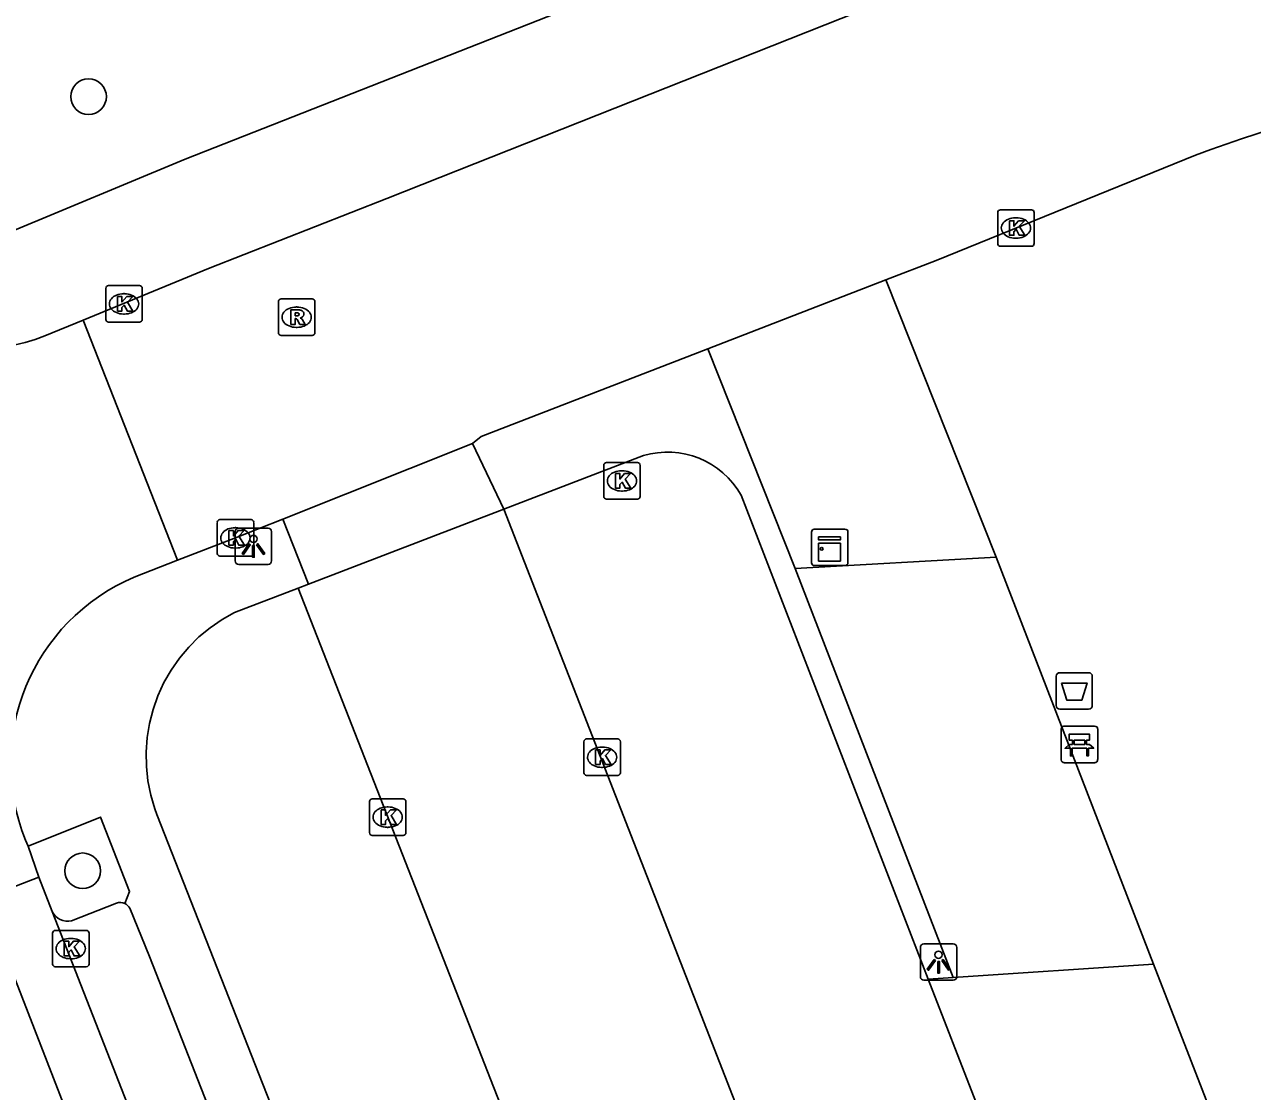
# Model space of a CAD drawing. Extents: x 159689 to 160786, y 387323 to 388339.
# Drawn here: x 160199.12 to 160232.81, y 387796.36 to 387825.64 of the extents above; entities that cross this region are included whole.
import ezdxf

# ---------------------------------------------------------------- set-up
doc = ezdxf.new("R2010")
doc.units = 0
for name, color, linetype in [('IMGEO_Afvalbak', 7, 'Continuous'), ('IMGEO_Bank', 7, 'Continuous'), ('IMGEO_Boom', 7, 'Continuous'), ('IMGEO_Kast', 7, 'Continuous'), ('IMGEO_Kolk', 7, 'Continuous'), ('IMGEO_Lichtpunt', 7, 'Continuous'), ('IMGEO_Parkeervlak_open', 7, 'Continuous'), ('IMGEO_Rijbaan_lokaal_gesloten', 7, 'Continuous'), ('IMGEO_Rijbaan_lokaal_open', 7, 'Continuous'), ('IMGEO_Rioolput', 7, 'Continuous'), ('IMGEO_Voetpad_open', 7, 'Continuous')]:
    doc.layers.add(name, color=color, linetype=linetype)

msp = doc.modelspace()

# ---------------------------------------------------------------- linework, layer by layer
at = {"layer": 'IMGEO_Afvalbak'}
for p, q in [((160227.528, 387807.852), (160228.318, 387807.852)), ((160228.318, 387807.852), (160227.528, 387807.852)), ((160227.428, 387806.952), (160227.428, 387807.752)), ((160227.428, 387807.752), (160227.428, 387806.952)), ((160228.418, 387807.752), (160228.418, 387806.952)), ((160228.418, 387806.952), (160228.418, 387807.752)), ((160228.318, 387806.852), (160227.528, 387806.852)), ((160227.528, 387806.852), (160228.318, 387806.852))]:
    msp.add_line(p, q, dxfattribs=at)
msp.add_lwpolyline([(160227.571, 387807.566), (160228.275, 387807.566), (160228.126, 387807.096), (160227.72, 387807.096), (160227.571, 387807.566)], dxfattribs=at)
for centre, start, end in [((160227.528, 387807.752), 90, 180), ((160227.528, 387807.752), 90, 180), ((160228.318, 387807.752), 0, 90), ((160228.318, 387807.752), 360, 90), ((160227.528, 387806.952), 180, 270), ((160227.528, 387806.952), 180, 270), ((160228.318, 387806.952), 270, 0), ((160228.318, 387806.952), 270, 0)]:
    msp.add_arc(centre, 0.1, start, end, dxfattribs=at)
at = {"layer": 'IMGEO_Bank'}
for p, q in [((160227.565, 387805.457), (160227.565, 387806.298)), ((160227.565, 387806.298), (160227.565, 387805.457)), ((160227.64, 387806.382), (160228.481, 387806.382)), ((160228.481, 387806.382), (160227.64, 387806.382)), ((160228.565, 387806.307), (160228.565, 387805.466)), ((160228.565, 387805.466), (160228.565, 387806.307)), ((160227.874, 387805.888), (160227.874, 387805.994)), ((160227.918, 387805.994), (160227.918, 387805.888)), ((160228.206, 387806), (160227.924, 387806)), ((160227.924, 387805.882), (160228.206, 387805.882)), ((160228.212, 387805.888), (160228.212, 387805.994)), ((160228.256, 387805.994), (160228.256, 387805.888)), ((160228.262, 387805.78), (160227.869, 387805.78)), ((160228.49, 387805.382), (160227.649, 387805.382)), ((160227.649, 387805.382), (160228.49, 387805.382))]:
    msp.add_line(p, q, dxfattribs=at)
for points in [[(160227.868, 387806), (160227.782, 387806), (160227.782, 387806.161), (160228.345, 387806.161), (160228.345, 387806), (160228.262, 387806)], [(160227.812, 387805.78), (160227.67, 387805.78), (160227.782, 387805.882), (160227.868, 387805.882)], [(160228.262, 387805.882), (160228.345, 387805.882), (160228.457, 387805.78), (160228.318, 387805.78)], [(160227.862, 387805.773), (160227.862, 387805.566), (160227.819, 387805.566), (160227.819, 387805.773)], [(160228.312, 387805.773), (160228.312, 387805.566), (160228.268, 387805.566), (160228.268, 387805.773)]]:
    msp.add_lwpolyline(points, dxfattribs=at)
for centre, radius, start, end in [((160227.643, 387806.304), 0.0779, 92.4484, 184.2845), ((160227.643, 387806.304), 0.0779, 92.4484, 184.2845), ((160228.487, 387806.304), 0.0779, 2.4484, 94.2845), ((160228.487, 387806.304), 0.0779, 2.4484, 94.2845), ((160227.867, 387805.993), 0.00671, 2.8957, 87.1043), ((160227.867, 387805.889), 0.00671, 272.8957, 357.1043), ((160227.924, 387805.993), 0.00671, 92.8957, 177.1043), ((160227.924, 387805.889), 0.00671, 182.8957, 267.1043), ((160228.206, 387805.993), 0.00671, 2.8957, 87.1043), ((160228.206, 387805.889), 0.00671, 272.8957, 357.1043), ((160228.263, 387805.993), 0.00671, 92.8957, 177.1043), ((160228.263, 387805.889), 0.00671, 182.8957, 267.1043), ((160227.812, 387805.773), 0.00671, 2.8957, 87.1043), ((160227.869, 387805.773), 0.00671, 92.8957, 177.1043), ((160228.261, 387805.773), 0.00671, 2.8957, 87.1043), ((160228.318, 387805.773), 0.00671, 92.8957, 177.1043), ((160227.643, 387805.46), 0.0779, 182.4484, 274.2845), ((160227.643, 387805.46), 0.0779, 182.4484, 274.2845), ((160228.487, 387805.46), 0.0779, 272.4484, 4.2845), ((160228.487, 387805.46), 0.0779, 272.4484, 4.2845)]:
    msp.add_arc(centre, radius, start, end, dxfattribs=at)
at = {"layer": 'IMGEO_Boom'}
for centre in [(160200.875, 387823.664), (160200.714, 387802.414)]:
    msp.add_circle(centre, 0.489, dxfattribs=at)
at = {"layer": 'IMGEO_Kast'}
for p, q in [((160220.713, 387810.866), (160220.713, 387811.707)), ((160220.713, 387811.707), (160220.713, 387810.866)), ((160220.788, 387811.791), (160221.629, 387811.791)), ((160221.629, 387811.791), (160220.788, 387811.791)), ((160221.713, 387811.716), (160221.713, 387810.875)), ((160221.713, 387810.875), (160221.713, 387811.716)), ((160221.638, 387810.791), (160220.797, 387810.791)), ((160220.797, 387810.791), (160221.638, 387810.791))]:
    msp.add_line(p, q, dxfattribs=at)
for points in [[(160220.908, 387811.581), (160221.508, 387811.581), (160221.508, 387811.496), (160220.908, 387811.496), (160220.908, 387811.581)], [(160220.908, 387811.406), (160221.508, 387811.406), (160221.508, 387810.917), (160220.908, 387810.917), (160220.908, 387811.406)]]:
    msp.add_lwpolyline(points, dxfattribs=at)
msp.add_circle((160220.992, 387811.255), 0.0377, dxfattribs=at)
for centre, start, end in [((160220.791, 387811.713), 92.4484, 184.2845), ((160220.791, 387811.713), 92.4484, 184.2845), ((160221.635, 387811.713), 2.4484, 94.2845), ((160221.635, 387811.713), 2.4484, 94.2845), ((160221.635, 387810.869), 272.4484, 4.2845), ((160221.635, 387810.869), 272.4484, 4.2845), ((160220.791, 387810.869), 182.4484, 274.2845), ((160220.791, 387810.869), 182.4484, 274.2845)]:
    msp.add_arc(centre, 0.0779, start, end, dxfattribs=at)
at = {"layer": 'IMGEO_Kolk'}
for p, q in [((160225.821, 387819.632), (160225.821, 387820.484)), ((160225.896, 387820.558), (160226.748, 387820.558)), ((160226.309, 387820.338), (160226.334, 387820.338)), ((160226.822, 387820.484), (160226.822, 387819.632)), ((160226.332, 387819.778), (160226.307, 387819.778)), ((160226.748, 387819.558), (160225.896, 387819.558)), ((160201.348, 387817.55), (160201.348, 387818.402)), ((160201.423, 387818.476), (160202.275, 387818.476)), ((160202.349, 387818.402), (160202.349, 387817.55)), ((160201.836, 387818.256), (160201.861, 387818.256)), ((160201.859, 387817.696), (160201.834, 387817.696)), ((160202.275, 387817.476), (160201.423, 387817.476)), ((160215.086, 387813.617), (160215.938, 387813.617)), ((160215.011, 387812.691), (160215.011, 387813.543)), ((160215.499, 387813.397), (160215.524, 387813.397)), ((160216.012, 387813.543), (160216.012, 387812.691)), ((160215.938, 387812.617), (160215.086, 387812.617)), ((160215.522, 387812.837), (160215.497, 387812.837)), ((160204.405, 387811.127), (160204.405, 387811.979)), ((160204.48, 387812.053), (160205.332, 387812.053)), ((160205.406, 387811.979), (160205.406, 387811.127)), ((160204.893, 387811.833), (160204.918, 387811.833)), ((160204.916, 387811.273), (160204.891, 387811.273)), ((160205.332, 387811.053), (160204.48, 387811.053)), ((160214.467, 387805.106), (160214.467, 387805.958)), ((160214.542, 387806.032), (160215.394, 387806.032)), ((160215.468, 387805.958), (160215.468, 387805.106)), ((160214.955, 387805.812), (160214.98, 387805.812)), ((160214.978, 387805.252), (160214.953, 387805.252)), ((160215.394, 387805.032), (160214.542, 387805.032)), ((160208.582, 387803.461), (160208.582, 387804.313)), ((160208.657, 387804.387), (160209.509, 387804.387)), ((160209.07, 387804.167), (160209.095, 387804.167)), ((160209.583, 387804.313), (160209.583, 387803.461)), ((160209.093, 387803.607), (160209.068, 387803.607)), ((160209.509, 387803.387), (160208.657, 387803.387)), ((160199.961, 387800.779), (160200.813, 387800.779)), ((160199.886, 387799.853), (160199.886, 387800.705)), ((160200.374, 387800.559), (160200.399, 387800.559)), ((160200.887, 387800.705), (160200.887, 387799.853)), ((160200.813, 387799.779), (160199.961, 387799.779)), ((160200.397, 387799.999), (160200.372, 387799.999))]:
    msp.add_line(p, q, dxfattribs=at)
for points in [[(160225.821, 387819.632), (160225.821, 387820.484)], [(160225.896, 387820.558), (160226.748, 387820.558)], [(160226.822, 387820.484), (160226.822, 387819.632)], [(160226.142, 387820.258), (160226.265, 387820.258), (160226.265, 387820.107), (160226.395, 387820.258), (160226.559, 387820.258), (160226.413, 387820.107), (160226.566, 387819.858), (160226.414, 387819.858), (160226.329, 387820.022), (160226.265, 387819.955), (160226.265, 387819.858), (160226.142, 387819.858), (160226.142, 387820.258)], [(160226.748, 387819.558), (160225.896, 387819.558)], [(160201.348, 387817.55), (160201.348, 387818.402)], [(160201.423, 387818.476), (160202.275, 387818.476)], [(160202.349, 387818.402), (160202.349, 387817.55)], [(160201.669, 387818.176), (160201.792, 387818.176), (160201.792, 387818.025), (160201.922, 387818.176), (160202.086, 387818.176), (160201.94, 387818.025), (160202.093, 387817.776), (160201.941, 387817.776), (160201.856, 387817.94), (160201.792, 387817.873), (160201.792, 387817.776), (160201.669, 387817.776), (160201.669, 387818.176)], [(160202.275, 387817.476), (160201.423, 387817.476)], [(160215.086, 387813.617), (160215.938, 387813.617)], [(160215.011, 387812.691), (160215.011, 387813.543)], [(160215.332, 387813.317), (160215.455, 387813.317), (160215.455, 387813.166), (160215.585, 387813.317), (160215.749, 387813.317), (160215.603, 387813.166), (160215.756, 387812.917), (160215.604, 387812.917), (160215.519, 387813.081), (160215.455, 387813.014), (160215.455, 387812.917), (160215.332, 387812.917), (160215.332, 387813.317)], [(160216.012, 387813.543), (160216.012, 387812.691)], [(160215.938, 387812.617), (160215.086, 387812.617)], [(160204.405, 387811.127), (160204.405, 387811.979)], [(160204.48, 387812.053), (160205.332, 387812.053)], [(160205.406, 387811.979), (160205.406, 387811.127)], [(160204.726, 387811.753), (160204.849, 387811.753), (160204.849, 387811.602), (160204.979, 387811.753), (160205.143, 387811.753), (160204.997, 387811.602), (160205.15, 387811.353), (160204.998, 387811.353), (160204.913, 387811.517), (160204.849, 387811.45), (160204.849, 387811.353), (160204.726, 387811.353), (160204.726, 387811.753)], [(160205.332, 387811.053), (160204.48, 387811.053)], [(160214.467, 387805.106), (160214.467, 387805.958)], [(160214.542, 387806.032), (160215.394, 387806.032)], [(160215.468, 387805.958), (160215.468, 387805.106)], [(160214.788, 387805.732), (160214.911, 387805.732), (160214.911, 387805.581), (160215.041, 387805.732), (160215.205, 387805.732), (160215.059, 387805.581), (160215.212, 387805.332), (160215.06, 387805.332), (160214.975, 387805.496), (160214.911, 387805.429), (160214.911, 387805.332), (160214.788, 387805.332), (160214.788, 387805.732)], [(160215.394, 387805.032), (160214.542, 387805.032)], [(160208.582, 387803.461), (160208.582, 387804.313)], [(160208.657, 387804.387), (160209.509, 387804.387)], [(160209.583, 387804.313), (160209.583, 387803.461)], [(160208.903, 387804.087), (160209.026, 387804.087), (160209.026, 387803.936), (160209.156, 387804.087), (160209.32, 387804.087), (160209.174, 387803.936), (160209.327, 387803.687), (160209.175, 387803.687), (160209.09, 387803.851), (160209.026, 387803.784), (160209.026, 387803.687), (160208.903, 387803.687), (160208.903, 387804.087)], [(160209.509, 387803.387), (160208.657, 387803.387)], [(160199.961, 387800.779), (160200.813, 387800.779)], [(160199.886, 387799.853), (160199.886, 387800.705)], [(160200.207, 387800.479), (160200.33, 387800.479), (160200.33, 387800.328), (160200.46, 387800.479), (160200.624, 387800.479), (160200.478, 387800.328), (160200.631, 387800.079), (160200.479, 387800.079), (160200.394, 387800.243), (160200.33, 387800.176), (160200.33, 387800.079), (160200.207, 387800.079), (160200.207, 387800.479)], [(160200.887, 387800.705), (160200.887, 387799.853)], [(160200.813, 387799.779), (160199.961, 387799.779)]]:
    msp.add_lwpolyline(points, dxfattribs=at)
for centre, start, end in [((160225.898, 387820.482), 91.552, 178.448), ((160225.898, 387820.482), 91.552, 178.448), ((160226.746, 387820.482), 1.552, 88.448), ((160226.746, 387820.482), 1.552, 88.448), ((160225.898, 387819.634), 181.552, 268.448), ((160225.898, 387819.634), 181.552, 268.448), ((160226.746, 387819.634), 271.552, 358.448), ((160226.746, 387819.634), 271.552, 358.448), ((160201.425, 387818.4), 91.552, 178.448), ((160201.425, 387818.4), 91.552, 178.448), ((160202.273, 387818.4), 1.552, 88.448), ((160202.273, 387818.4), 1.552, 88.448), ((160201.425, 387817.552), 181.552, 268.448), ((160201.425, 387817.552), 181.552, 268.448), ((160202.273, 387817.552), 271.552, 358.448), ((160202.273, 387817.552), 271.552, 358.448), ((160215.088, 387813.541), 91.552, 178.448), ((160215.088, 387813.541), 91.552, 178.448), ((160215.936, 387813.541), 1.552, 88.448), ((160215.936, 387813.541), 1.552, 88.448), ((160215.088, 387812.693), 181.552, 268.448), ((160215.088, 387812.693), 181.552, 268.448), ((160215.936, 387812.693), 271.552, 358.448), ((160215.936, 387812.693), 271.552, 358.448), ((160204.482, 387811.977), 91.552, 178.448), ((160204.482, 387811.977), 91.552, 178.448), ((160205.33, 387811.977), 1.552, 88.448), ((160205.33, 387811.977), 1.552, 88.448), ((160204.482, 387811.129), 181.552, 268.448), ((160204.482, 387811.129), 181.552, 268.448), ((160205.33, 387811.129), 271.552, 358.448), ((160205.33, 387811.129), 271.552, 358.448), ((160214.544, 387805.956), 91.552, 178.448), ((160214.544, 387805.956), 91.552, 178.448), ((160215.392, 387805.956), 1.552, 88.448), ((160215.392, 387805.956), 1.552, 88.448), ((160214.544, 387805.108), 181.552, 268.448), ((160214.544, 387805.108), 181.552, 268.448), ((160215.392, 387805.108), 271.552, 358.448), ((160215.392, 387805.108), 271.552, 358.448), ((160208.659, 387804.311), 91.552, 178.448), ((160208.659, 387804.311), 91.552, 178.448), ((160209.507, 387804.311), 1.552, 88.448), ((160209.507, 387804.311), 1.552, 88.448), ((160208.659, 387803.463), 181.552, 268.448), ((160208.659, 387803.463), 181.552, 268.448), ((160209.507, 387803.463), 271.552, 358.448), ((160209.507, 387803.463), 271.552, 358.448), ((160199.963, 387800.703), 91.552, 178.448), ((160199.963, 387800.703), 91.552, 178.448), ((160200.811, 387800.703), 1.552, 88.448), ((160200.811, 387800.703), 1.552, 88.448), ((160199.963, 387799.855), 181.552, 268.448), ((160199.963, 387799.855), 181.552, 268.448), ((160200.811, 387799.855), 271.552, 358.448), ((160200.811, 387799.855), 271.552, 358.448)]:
    msp.add_arc(centre, 0.0765, start, end, dxfattribs=at)
for centre, major_axis, ratio, start_param, end_param in [((160226.308, 387820.058), (-0.387, 0.002), 0.722429, 4.712389, 7.853982), ((160226.333, 387820.058), (-0.39, 0.002), 0.717154, 1.570796, 4.712389), ((160201.835, 387817.976), (-0.387, 0.002), 0.722429, 4.712389, 7.853982), ((160201.86, 387817.976), (-0.39, 0.002), 0.717154, 1.570796, 4.712389), ((160215.498, 387813.117), (-0.387, 0.002), 0.722429, 4.712389, 7.853982), ((160215.523, 387813.117), (-0.39, 0.002), 0.717154, 1.570796, 4.712389), ((160204.892, 387811.553), (-0.387, 0.002), 0.722429, 4.712389, 7.853982), ((160204.917, 387811.553), (-0.39, 0.002), 0.717154, 1.570796, 4.712389), ((160214.954, 387805.532), (-0.387, 0.002), 0.722429, 4.712389, 7.853982), ((160214.979, 387805.532), (-0.39, 0.002), 0.717154, 1.570796, 4.712389), ((160209.069, 387803.887), (-0.387, 0.002), 0.722429, 4.712389, 7.853982), ((160209.094, 387803.887), (-0.39, 0.002), 0.717154, 1.570796, 4.712389), ((160200.373, 387800.279), (-0.387, 0.002), 0.722429, 4.712389, 7.853982), ((160200.398, 387800.279), (-0.39, 0.002), 0.717154, 1.570796, 4.712389)]:
    msp.add_ellipse(centre, major_axis=major_axis, ratio=ratio, start_param=start_param, end_param=end_param, dxfattribs=at)
at = {"layer": 'IMGEO_Lichtpunt'}
for p, q in [((160204.9, 387811.726), (160204.9, 387810.919)), ((160204.9, 387811.726), (160204.9, 387810.919)), ((160205.802, 387811.821), (160204.994, 387811.821)), ((160205.802, 387811.821), (160204.994, 387811.821)), ((160205.896, 387810.919), (160205.896, 387811.726)), ((160205.896, 387810.919), (160205.896, 387811.726)), ((160204.994, 387810.825), (160205.802, 387810.825)), ((160204.994, 387810.825), (160205.802, 387810.825)), ((160223.7, 387800.312), (160223.7, 387799.505)), ((160223.7, 387800.312), (160223.7, 387799.505)), ((160224.602, 387800.407), (160223.794, 387800.407)), ((160224.602, 387800.407), (160223.794, 387800.407)), ((160224.696, 387799.505), (160224.696, 387800.312)), ((160224.696, 387799.505), (160224.696, 387800.312)), ((160223.794, 387799.411), (160224.602, 387799.411)), ((160223.794, 387799.411), (160224.602, 387799.411))]:
    msp.add_line(p, q, dxfattribs=at)
for points in [[(160205.274, 387811.39), (160205.313, 387811.362), (160205.125, 387811.1), (160205.087, 387811.127), (160205.274, 387811.39)], [(160205.376, 387811.342), (160205.423, 387811.342), (160205.423, 387811.02), (160205.376, 387811.02), (160205.376, 387811.342)], [(160205.486, 387811.362), (160205.524, 387811.389), (160205.711, 387811.127), (160205.672, 387811.099), (160205.486, 387811.362)], [(160224.074, 387799.976), (160224.113, 387799.948), (160223.925, 387799.686), (160223.887, 387799.713), (160224.074, 387799.976)], [(160224.176, 387799.928), (160224.223, 387799.928), (160224.223, 387799.606), (160224.176, 387799.606), (160224.176, 387799.928)], [(160224.286, 387799.948), (160224.324, 387799.975), (160224.511, 387799.713), (160224.472, 387799.685), (160224.286, 387799.948)]]:
    msp.add_lwpolyline(points, dxfattribs=at)
for centre in [(160205.399, 387811.524), (160224.199, 387800.11)]:
    msp.add_circle(centre, 0.0994, dxfattribs=at)
for centre, start, end in [((160204.994, 387811.726), 90, 180), ((160204.994, 387811.726), 90, 180), ((160205.802, 387811.726), 0, 90), ((160205.802, 387811.726), 0, 90), ((160204.994, 387810.919), 180, 270), ((160204.994, 387810.919), 180, 270), ((160205.802, 387810.919), 270, 0), ((160205.802, 387810.919), 270, 360), ((160223.794, 387800.312), 90, 180), ((160223.794, 387800.312), 90, 180), ((160224.602, 387800.312), 0, 90), ((160224.602, 387800.312), 0, 90), ((160223.794, 387799.505), 180, 270), ((160223.794, 387799.505), 180, 270), ((160224.602, 387799.505), 270, 0), ((160224.602, 387799.505), 270, 360)]:
    msp.add_arc(centre, 0.0946, start, end, dxfattribs=at)
at = {"layer": 'IMGEO_Parkeervlak_open'}
msp.add_lwpolyline([(160200.409, 387801.043), (160201.643, 387801.529)], dxfattribs=at)
for centre, radius, start, end in [((160201.743, 387801.25), 0.296, 65.217, 109.6707), ((160200.298, 387801.488), 0.459, 204.4651, 284.0629)]:
    msp.add_arc(centre, radius, start, end, dxfattribs=at)
at = {"layer": 'IMGEO_Rijbaan_lokaal_gesloten'}
for points in [[(160197.99, 387801.653), (160199.514, 387802.243)], [(160199.514, 387802.243), (160199.88, 387801.298)], [(160197.99, 387801.653), (160205.298, 387782.827), (160220.37, 387744.173)], [(160199.88, 387801.298), (160221.396, 387746.23)]]:
    msp.add_lwpolyline(points, dxfattribs=at)
at = {"layer": 'IMGEO_Rijbaan_lokaal_open'}
for points in [[(160200.731, 387817.531), (160204.164, 387818.945), (160209.059, 387820.866), (160223.948, 387826.779)], [(160222.756, 387818.637), (160224.129, 387819.169), (160231.248, 387822.058)], [(160217.867, 387816.742), (160222.756, 387818.637)], [(160200.731, 387817.531), (160199.678, 387817.097)], [(160203.311, 387810.942), (160200.731, 387817.531)], [(160211.413, 387814.145), (160211.647, 387814.331), (160217.867, 387816.742)], [(160211.413, 387814.145), (160206.204, 387812.07)], [(160206.907, 387810.283), (160212.27, 387812.341)], [(160212.27, 387812.341), (160236.59, 387749.958), (160237.892, 387746.716), (160244.03, 387731.105)], [(160206.204, 387812.07), (160204.906, 387811.553), (160203.311, 387810.942)], [(160203.311, 387810.942), (160202.123, 387810.471)], [(160206.623, 387810.174), (160206.907, 387810.283)], [(160206.623, 387810.174), (160230.188, 387750), (160231.13, 387747.595)], [(160199.143, 387803.259), (160199.217, 387803.086)], [(160199.514, 387802.243), (160199.217, 387803.086)]]:
    msp.add_lwpolyline(points, dxfattribs=at)
for centre, radius, start, end in [((160252.477, 387763.928), 61.885, 96.86731, 110.06178), ((160197.656, 387822.387), 5.663, 201.8196, 290.9217), ((160204.3, 387805.35), 5.564, 113.027, 202.0722)]:
    msp.add_arc(centre, radius, start, end, dxfattribs=at)
at = {"layer": 'IMGEO_Rioolput'}
for p, q in [((160206.084, 387817.184), (160206.084, 387818.036)), ((160206.159, 387818.11), (160207.011, 387818.11)), ((160207.085, 387818.036), (160207.085, 387817.184)), ((160206.572, 387817.89), (160206.597, 387817.89)), ((160206.595, 387817.33), (160206.57, 387817.33)), ((160207.011, 387817.11), (160206.159, 387817.11))]:
    msp.add_line(p, q, dxfattribs=at)
for points in [[(160206.084, 387817.184), (160206.084, 387818.036)], [(160206.159, 387818.11), (160207.011, 387818.11)], [(160207.085, 387818.036), (160207.085, 387817.184)], [(160206.673, 387817.808), (160206.421, 387817.81), (160206.421, 387817.41)], [(160206.599, 387817.729), (160206.545, 387817.729), (160206.545, 387817.648)], [(160206.545, 387817.648), (160206.597, 387817.648)], [(160206.421, 387817.41), (160206.545, 387817.41), (160206.545, 387817.572), (160206.556, 387817.572)], [(160206.603, 387817.543), (160206.674, 387817.41), (160206.814, 387817.41), (160206.749, 387817.536)], [(160207.011, 387817.11), (160206.159, 387817.11)]]:
    msp.add_lwpolyline(points, dxfattribs=at)
for centre, radius, start, end in [((160206.161, 387818.034), 0.0765, 91.552, 178.448), ((160206.161, 387818.034), 0.0765, 91.552, 178.448), ((160207.009, 387818.034), 0.0765, 1.552, 88.448), ((160207.009, 387818.034), 0.0765, 1.552, 88.448), ((160206.581, 387817.837), 0.19, 274.7715, 282.9687), ((160206.605, 387817.633), 0.0964, 77.0061, 93.1865), ((160206.619, 387817.69), 0.0378, 276.6634, 79.6772), ((160206.672, 387817.698), 0.109, 350.3612, 89.416), ((160206.67, 387817.698), 0.112, 277.5842, 350.9817), ((160206.555, 387817.519), 0.0533, 26.0293, 88.6989), ((160206.654, 387817.483), 0.108, 29.5134, 73.7905), ((160206.161, 387817.186), 0.0765, 181.552, 268.448), ((160206.161, 387817.186), 0.0765, 181.552, 268.448), ((160207.009, 387817.186), 0.0765, 271.552, 358.448), ((160207.009, 387817.186), 0.0765, 271.552, 358.448)]:
    msp.add_arc(centre, radius, start, end, dxfattribs=at)
for centre, major_axis, ratio, start_param, end_param in [((160206.571, 387817.61), (-0.387, 0.002), 0.722429, 4.712389, 7.853982), ((160206.596, 387817.61), (-0.39, 0.002), 0.717154, 1.570796, 4.712389)]:
    msp.add_ellipse(centre, major_axis=major_axis, ratio=ratio, start_param=start_param, end_param=end_param, dxfattribs=at)
at = {"layer": 'IMGEO_Voetpad_open'}
for points in [[(160198.562, 387819.884), (160203.526, 387821.946), (160220.998, 387828.827)], [(160222.756, 387818.637), (160225.776, 387811.021)], [(160220.267, 387810.716), (160217.867, 387816.742)], [(160212.27, 387812.341), (160211.413, 387814.145)], [(160216.1, 387813.81), (160212.27, 387812.341)], [(160223.915, 387799.443), (160218.779, 387812.728)], [(160206.907, 387810.283), (160206.204, 387812.07)], [(160220.267, 387810.716), (160225.776, 387811.021)], [(160225.776, 387811.021), (160230.098, 387799.849)], [(160224.599, 387799.488), (160220.267, 387810.716)], [(160228.512, 387748.846), (160224.963, 387747.426), (160223.951, 387750), (160202.748, 387803.957), (160202.691, 387804.113), (160202.58, 387804.493), (160202.503, 387804.882), (160202.461, 387805.277), (160202.454, 387805.674), (160202.483, 387806.069), (160202.547, 387806.461), (160202.646, 387806.845), (160202.778, 387807.219), (160202.944, 387807.579), (160203.141, 387807.924), (160203.368, 387808.249), (160203.623, 387808.553), (160203.905, 387808.832), (160204.21, 387809.086), (160204.537, 387809.311), (160204.882, 387809.506), (160206.623, 387810.174)], [(160199.217, 387803.086), (160201.206, 387803.889), (160201.998, 387801.845), (160201.867, 387801.519)], [(160202.004, 387801.388), (160202.545, 387800.063), (160208.486, 387784.912), (160207.401, 387784.483)], [(160230.098, 387799.849), (160224.599, 387799.488)], [(160230.098, 387799.849), (160245.516, 387760.123), (160246.437, 387760.219), (160247.124, 387750.809), (160247.822, 387746.475), (160244.549, 387746.26)], [(160223.915, 387799.443), (160224.599, 387799.488)], [(160225.218, 387796.075), (160223.915, 387799.443)]]:
    msp.add_lwpolyline(points, dxfattribs=at)
for centre, radius, start, end in [((160216.763, 387811.595), 2.312, 29.3461, 106.6681), ((160201.742, 387801.251), 0.296, 27.6256, 64.9394)]:
    msp.add_arc(centre, radius, start, end, dxfattribs=at)

doc.saveas('drawing.dxf')
